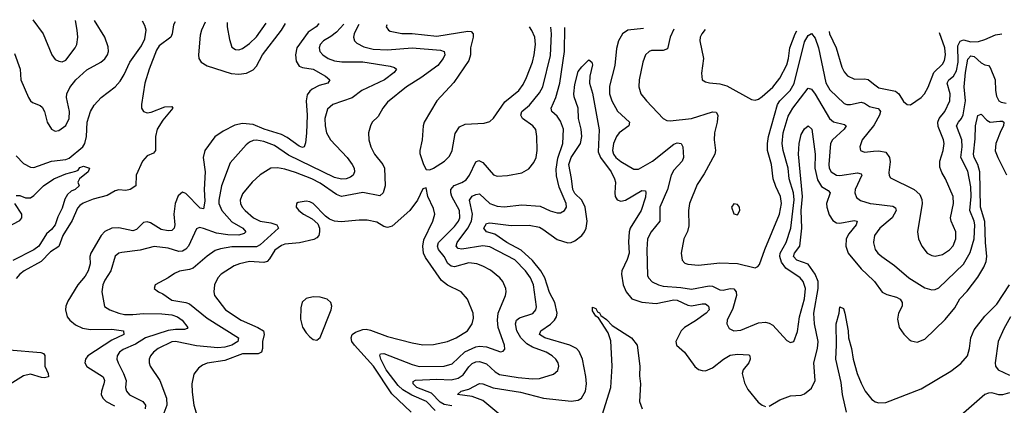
# Model space of a CAD drawing. Header units: inches. Extents: x 1694797 to 1849917, y 907313 to 1017959.
# Tile 517 of 656: x 1755169 to 1760740, y 1015250 to 1017429. Entities that reach past the tile are written whole.
import ezdxf

# ---------------------------------------------------------------- set-up
doc = ezdxf.new("R2010")
doc.units = ezdxf.units.IN
doc.header["$MEASUREMENT"] = 0
doc.layers.add('B7051', color=7, linetype='Continuous')
doc.layers.add('B7061', color=7, linetype='Continuous')

msp = doc.modelspace()

# ---------------------------------------------------------------- linework, layer by layer
at = {"layer": 'B7051', "color": 5}
for points, elevation in [([(1755139.2, 1017239.2), (1755171, 1017150), (1755175.8, 1017090), (1755218.4, 1016990), (1755230, 1016970.3), (1755241.9, 1016961.9), (1755285, 1016945), (1755295.8, 1016935.8), (1755310.2, 1016910), (1755324.6, 1016850), (1755350, 1016810.3), (1755370, 1016799.7), (1755390, 1016802.2), (1755430, 1016832), (1755448.8, 1016870), (1755450.3, 1016910), (1755433.9, 1016990), (1755435.6, 1017010), (1755453.5, 1017046.5), (1755486.5, 1017090), (1755550, 1017146.3), (1755628.9, 1017190), (1755650, 1017208.8), (1755665.2, 1017230), (1755671, 1017250), (1755670, 1017275.1), (1755650.7, 1017330), (1755592.5, 1017424.3)], 720), ([(1755150, 1016659.8), (1755190, 1016616.6), (1755230, 1016595.9), (1755250, 1016594.4), (1755350, 1016628.9), (1755430, 1016639.9), (1755450, 1016647.1), (1755526, 1016710), (1755538.4, 1016730), (1755546.6, 1016770), (1755550.8, 1016850), (1755569.2, 1016910.8), (1755590, 1016947.1), (1755630, 1016989.4), (1755709.4, 1017050.6), (1755737.3, 1017082.7), (1755760.2, 1017119.8), (1755792.9, 1017190), (1755858.8, 1017281.2), (1755877.9, 1017322.1), (1755884.2, 1017370), (1755877.3, 1017397.3), (1755864.8, 1017420.3)], 680), ([(1756049.4, 1017417.6), (1756040.2, 1017399.8), (1756032.7, 1017350), (1756025.3, 1017330), (1755957.9, 1017282.1), (1755942.9, 1017257.1), (1755901.1, 1017150), (1755878, 1017070), (1755858.8, 1016950), (1755858.9, 1016930), (1755870, 1016910.2), (1755890, 1016903.6), (1755914, 1016906), (1755990, 1016936.8), (1756030, 1016938.4), (1756034.9, 1016930), (1755979.2, 1016860.8), (1755946.2, 1016810), (1755936.9, 1016770), (1755938.2, 1016690), (1755925.9, 1016674.1), (1755890, 1016659.1), (1755864.5, 1016630), (1755828.9, 1016550), (1755825.8, 1016490), (1755794, 1016470), (1755770, 1016463.2), (1755730, 1016467.7), (1755710, 1016461.6), (1755664.9, 1016435.1), (1755585.3, 1016414.7), (1755528.5, 1016391.5), (1755510, 1016379.1), (1755496.8, 1016363.2), (1755465.7, 1016294.3), (1755413.9, 1016210), (1755390, 1016146.3), (1755343.8, 1016116.2), (1755290, 1016063.2), (1755194.4, 1016010), (1755170, 1015991.4), (1755150, 1015966)], 680), ([(1755243.7, 1017429.4), (1755301.8, 1017350), (1755350.3, 1017230), (1755370, 1017204.9), (1755390, 1017194.3), (1755410, 1017190.3), (1755430, 1017201.1), (1755483.9, 1017270), (1755492.8, 1017290), (1755497.8, 1017330), (1755494.5, 1017370), (1755484.3, 1017425.8)], 740), ([(1756864.5, 1017405.7), (1756857.5, 1017402.5), (1756846.5, 1017390), (1756801.2, 1017358.8), (1756737.6, 1017270), (1756730.5, 1017230), (1756734.4, 1017194.4), (1756750, 1017166.5), (1756770, 1017158.8), (1756830, 1017149.5), (1756899.5, 1017110), (1756924.9, 1017090), (1756913, 1017070), (1756863.3, 1017056.7), (1756823.3, 1017036.7), (1756810, 1017026.2), (1756795.4, 1017004.6), (1756789.5, 1016970), (1756796, 1016890), (1756791.6, 1016788.4), (1756786.9, 1016733.1), (1756779.3, 1016710), (1756770, 1016706.6), (1756750, 1016713.5), (1756682.5, 1016762.5), (1756650, 1016780.7), (1756553.1, 1016810), (1756490, 1016837.5), (1756430, 1016842.5), (1756385.9, 1016834.1), (1756320, 1016800), (1756272.8, 1016767.2), (1756216.3, 1016690), (1756207.9, 1016650), (1756218, 1016570), (1756213.2, 1016470), (1756216.1, 1016403.9), (1756210, 1016359.7), (1756190, 1016363.9), (1756110, 1016447.6), (1756090, 1016454.4), (1756065.7, 1016434.3), (1756049.1, 1016390.9), (1756040.4, 1016330), (1756046.6, 1016270), (1756043, 1016250), (1756030, 1016237.5), (1756010, 1016235.7), (1755970, 1016244.1), (1755910, 1016280.9), (1755890, 1016287.2), (1755870, 1016283.2), (1755830, 1016243), (1755810, 1016235.4), (1755730, 1016252.7), (1755690, 1016251.2), (1755650, 1016231.6), (1755630, 1016208.8), (1755572.1, 1016110), (1755566.6, 1016090), (1755568.5, 1016050), (1755557.3, 1016010), (1755539.7, 1015980.3), (1755498.5, 1015930), (1755442.4, 1015837.6), (1755430.2, 1015810), (1755428.4, 1015790), (1755437.2, 1015750), (1755453.2, 1015730), (1755484.7, 1015704.7), (1755524.7, 1015684.7), (1755570, 1015678.2), (1755690, 1015679.9), (1755756.3, 1015670), (1755758.7, 1015650), (1755690, 1015618.6), (1755554.7, 1015530), (1755541.4, 1015510), (1755538, 1015490), (1755549.2, 1015469.2), (1755641.5, 1015410), (1755648.4, 1015390), (1755645.9, 1015370), (1755631.3, 1015330), (1755630.7, 1015310), (1755639.8, 1015290), (1755659.4, 1015270), (1755706.4, 1015246.4)], 720), ([(1757002.4, 1017403.7), (1756961.8, 1017358.2), (1756930, 1017333.8), (1756888, 1017310), (1756869.3, 1017290), (1756862.8, 1017270), (1756868, 1017250), (1756884.7, 1017230), (1756914.6, 1017210), (1756950, 1017197), (1756992, 1017192), (1757110, 1017190.5), (1757266, 1017166), (1757290, 1017158.7), (1757301.6, 1017150), (1757288.8, 1017130), (1757232.4, 1017090), (1757105.4, 1017030), (1757050, 1016988.5), (1756940.4, 1016950), (1756910, 1016922.9), (1756895.5, 1016870), (1756897.3, 1016830), (1756905.5, 1016790), (1756928.4, 1016750), (1757022.8, 1016650), (1757050.2, 1016610), (1757060.8, 1016590), (1757063.2, 1016570), (1757055.2, 1016550), (1757040.2, 1016539.8), (1757017.1, 1016530), (1756990, 1016527.3), (1756950, 1016537.8), (1756690, 1016663.5), (1756610, 1016717.4), (1756550, 1016739.9), (1756510, 1016747.5), (1756490, 1016745.7), (1756470, 1016737.8), (1756450, 1016721.8), (1756360.1, 1016619.9), (1756311.3, 1016490), (1756296.8, 1016410), (1756296.8, 1016390), (1756313.3, 1016350), (1756370, 1016287.4), (1756431, 1016250), (1756448.2, 1016230), (1756439.2, 1016220.8), (1756409.6, 1016210.4), (1756347.3, 1016212.7), (1756283.5, 1016223.5), (1756210, 1016249.9), (1756185.9, 1016254.1), (1756170, 1016248), (1756124, 1016150), (1756110, 1016132), (1756090, 1016119.9), (1756070, 1016119.6), (1756010, 1016138.5), (1755930, 1016147.2), (1755850, 1016126.4), (1755746.3, 1016113.7), (1755730, 1016108.7), (1755710, 1016092.4), (1755685.2, 1016010), (1755650, 1015956.4), (1755638.7, 1015930), (1755633.2, 1015890), (1755648.6, 1015808.6), (1755678.4, 1015790), (1755730.1, 1015770.1), (1755763, 1015763), (1755810, 1015761.9), (1755870, 1015767.8), (1755973.4, 1015766.6), (1756030, 1015760.9), (1756061.3, 1015750), (1756089.2, 1015730), (1756120.3, 1015690), (1756116, 1015684), (1756101.1, 1015678.9), (1756050, 1015678.4), (1756010, 1015672.4), (1755880.2, 1015630), (1755824.1, 1015595.9), (1755755.4, 1015564.6), (1755734, 1015550), (1755721.5, 1015530), (1755719.7, 1015510), (1755726, 1015490), (1755756.4, 1015430), (1755770.9, 1015390), (1755768.7, 1015350), (1755772.7, 1015330), (1755790, 1015308.9), (1755866.5, 1015270), (1755881.4, 1015250), (1755878.9, 1015230)], 740), ([(1757088.5, 1017402.4), (1757079.8, 1017390), (1757061, 1017350), (1757058.3, 1017330), (1757063.2, 1017310), (1757076.8, 1017296.8), (1757116.5, 1017276.5), (1757170, 1017262.4), (1757250, 1017259.7), (1757390, 1017270.1), (1757550, 1017257.2), (1757571.5, 1017250), (1757574.2, 1017230), (1757565.5, 1017210), (1757535.5, 1017170), (1757439.7, 1017100.3), (1757358.4, 1017050), (1757250, 1016962.7), (1757223.9, 1016930), (1757196.9, 1016883.1), (1757163.8, 1016850), (1757154, 1016830), (1757143.1, 1016790), (1757144.9, 1016750), (1757156.1, 1016710), (1757177.5, 1016670), (1757224.7, 1016610), (1757233.4, 1016590), (1757236.6, 1016490), (1757226, 1016450), (1757206.4, 1016433.6), (1757110, 1016452.6), (1756990, 1016430.4), (1756961.2, 1016441.2), (1756870, 1016504.8), (1756822.8, 1016530), (1756730, 1016566.4), (1756670, 1016584), (1756628.4, 1016591.6), (1756590, 1016589.8), (1756530, 1016553.3), (1756484, 1016510), (1756430, 1016444.2), (1756416.5, 1016410), (1756418.4, 1016390), (1756427.6, 1016370), (1756445.6, 1016350), (1756492.2, 1016310), (1756530, 1016290.1), (1756590, 1016281.1), (1756624.9, 1016270), (1756633.1, 1016250), (1756530, 1016156.1), (1756510, 1016145.6), (1756370, 1016144.6), (1756305.5, 1016134.5), (1756276, 1016124), (1756230, 1016092.4), (1756150, 1016025.3), (1756130, 1016016.8), (1756072.9, 1016007.1), (1756044.7, 1015995.3), (1756010, 1015969.7), (1755936.3, 1015930), (1755930.6, 1015910), (1755954, 1015890), (1755979, 1015879), (1756030, 1015843.1), (1756110, 1015830.1), (1756130, 1015822.9), (1756230, 1015742.5), (1756408, 1015630), (1756404.2, 1015610), (1756370.2, 1015590), (1756330, 1015578.5), (1756290, 1015573.8), (1756170, 1015585.8), (1756050.6, 1015609.4), (1756030, 1015607.4), (1755953.4, 1015570), (1755927.2, 1015550), (1755910.2, 1015530), (1755901.3, 1015510), (1755901.3, 1015490), (1755908.1, 1015470), (1755962.8, 1015390), (1755999.8, 1015290), (1756000.9, 1015250), (1755979, 1015190)], 760), ([(1756219.1, 1017415.1), (1756198.7, 1017370), (1756190, 1017342), (1756180.6, 1017230), (1756182.4, 1017210), (1756195.2, 1017190), (1756229.2, 1017169.2), (1756365.2, 1017125.2), (1756410, 1017120.8), (1756452.3, 1017127.7), (1756490, 1017146.6), (1756510, 1017167.4), (1756543.2, 1017230), (1756650.5, 1017370), (1756673.7, 1017408.5)], 720), ([(1756343.3, 1017413.3), (1756343.5, 1017390), (1756356.7, 1017316.7), (1756370, 1017274.8), (1756390, 1017260.4), (1756410, 1017259.5), (1756430, 1017266.3), (1756470, 1017295.2), (1756510, 1017333.4), (1756563.7, 1017410.1)], 740), ([(1757246.8, 1017400.1), (1757243.1, 1017390), (1757255.8, 1017370), (1757265, 1017365), (1757331.4, 1017351.4), (1757390, 1017350.6), (1757530, 1017336.9), (1757705.4, 1017365.4), (1757722.8, 1017362.8), (1757735.3, 1017350), (1757735.4, 1017330), (1757720.4, 1017270), (1757719.8, 1017230), (1757710, 1017199.1), (1757625.5, 1017074.5), (1757528.7, 1016970), (1757458.4, 1016850), (1757452.4, 1016830), (1757446.7, 1016750), (1757433, 1016690), (1757433.2, 1016673.2), (1757454.8, 1016610), (1757470, 1016582), (1757490, 1016581), (1757510, 1016590.8), (1757572.7, 1016630), (1757601.5, 1016658.6), (1757615.4, 1016690), (1757633.3, 1016786.7), (1757657, 1016823), (1757690, 1016839.6), (1757796.4, 1016843.6), (1757830, 1016854), (1757850, 1016872.4), (1757914.9, 1016965.1), (1757992.8, 1017030), (1758017.2, 1017062.8), (1758037.7, 1017102.3), (1758071.4, 1017190), (1758080.9, 1017230), (1758087.5, 1017290), (1758083.7, 1017330), (1758067.7, 1017367.7), (1758054.1, 1017388.4)], 780), ([(1757520.2, 1015220.2), (1757471.4, 1015271.4), (1757387.1, 1015307.1), (1757337.6, 1015337.6), (1757310, 1015360.5), (1757243.6, 1015450), (1757213.4, 1015510), (1757206.6, 1015533.4), (1757210, 1015540.4), (1757230, 1015541.6), (1757390, 1015479.4), (1757430, 1015468.4), (1757570, 1015471.4), (1757616.9, 1015483.1), (1757687.8, 1015552.2), (1757750, 1015580.3), (1757770, 1015583.3), (1757810, 1015579.3), (1757890, 1015552.2), (1757903.9, 1015556.1), (1757913.7, 1015566.3), (1757912, 1015590), (1757877.4, 1015690), (1757872.1, 1015730), (1757877.4, 1015770), (1757918.5, 1015870), (1757921.7, 1015890), (1757919.1, 1015910), (1757902, 1015950), (1757886.3, 1015970), (1757832.7, 1016012.7), (1757790, 1016036.8), (1757755.1, 1016050), (1757710, 1016054), (1757630, 1016032.1), (1757610, 1016035.3), (1757591.2, 1016051.2), (1757570.9, 1016090.9), (1757539.7, 1016130), (1757533.7, 1016150), (1757539.7, 1016170), (1757630, 1016260.9), (1757651.6, 1016290), (1757658.9, 1016310), (1757656.9, 1016350), (1757615, 1016430), (1757607.9, 1016450), (1757608.8, 1016470), (1757627.7, 1016492.3), (1757671.2, 1016508.8), (1757695.6, 1016524.4), (1757714.2, 1016550), (1757750, 1016626.2), (1757767.2, 1016632.8), (1757790, 1016622.7), (1757850, 1016552.2), (1757870, 1016544.7), (1757929, 1016549), (1758010, 1016562.8), (1758050, 1016586), (1758078.6, 1016621.4), (1758090.9, 1016650), (1758096.5, 1016690), (1758095.5, 1016770), (1758089, 1016809), (1758073.5, 1016830), (1758013.3, 1016870), (1758004.1, 1016890), (1758010.7, 1016910), (1758053.3, 1016946.7), (1758110, 1017015.4), (1758128.8, 1017050), (1758172.3, 1017227.7), (1758178.2, 1017350), (1758173.6, 1017386.6)], 760), ([(1757613.9, 1015246.1), (1757570, 1015254.3), (1757547.9, 1015267.9), (1757498.6, 1015318.6), (1757416.8, 1015350), (1757394.8, 1015370), (1757395.8, 1015384.2), (1757409, 1015391), (1757530, 1015397.5), (1757610, 1015394.3), (1757650, 1015402.3), (1757678.9, 1015421.1), (1757710, 1015467.8), (1757730, 1015486.5), (1757750, 1015495), (1757770, 1015496.9), (1757810, 1015483.4), (1757858.8, 1015438.8), (1757884.3, 1015424.3), (1757990, 1015406.8), (1758070, 1015398.6), (1758110, 1015400.9), (1758190, 1015425.2), (1758213.3, 1015446.7), (1758219.2, 1015470), (1758215.1, 1015490), (1758203.5, 1015510), (1758181.5, 1015530), (1758147.6, 1015550), (1758070, 1015577.8), (1758037.8, 1015597.8), (1758004.8, 1015630), (1757982.9, 1015670), (1757974.6, 1015710), (1757980.2, 1015730), (1757996.8, 1015743.2), (1758071.9, 1015768.1), (1758089.8, 1015790), (1758093, 1015807), (1758076.1, 1015930), (1758058.6, 1015970), (1758030.9, 1016010), (1757970, 1016071.1), (1757830, 1016145.5), (1757790, 1016151.8), (1757670, 1016131.7), (1757650, 1016135.3), (1757639.4, 1016150), (1757645.2, 1016170), (1757705.1, 1016250), (1757724.8, 1016290), (1757731.3, 1016330), (1757714.5, 1016410), (1757730, 1016431.4), (1757750, 1016441.2), (1757770, 1016444.3), (1757830, 1016390.1), (1757870, 1016374.6), (1757910, 1016371.9), (1758010, 1016383.2), (1758114.6, 1016374.6), (1758170, 1016349.3), (1758210, 1016337.6), (1758230, 1016338.3), (1758251.3, 1016350), (1758263.1, 1016370), (1758260.8, 1016390), (1758222.3, 1016482.3), (1758207.2, 1016547.2), (1758204, 1016584), (1758214, 1016646), (1758241.6, 1016730), (1758245.4, 1016810), (1758230, 1016856.1), (1758210, 1016883.2), (1758180.8, 1016910), (1758176.5, 1016930), (1758203.4, 1016990), (1758224.5, 1017070), (1758251.7, 1017250), (1758254.6, 1017385.4)], 740), ([(1758698.7, 1017379), (1758610, 1017369.9), (1758579.1, 1017350), (1758556.9, 1017310), (1758546.5, 1017266.5), (1758537, 1017170), (1758506.4, 1017053.6), (1758505.7, 1017010), (1758519.1, 1016970), (1758551.4, 1016911.4), (1758620.2, 1016850), (1758615, 1016830), (1758562, 1016790), (1758546.6, 1016770), (1758529.6, 1016730), (1758524.2, 1016690), (1758529.1, 1016670), (1758543.1, 1016650), (1758570, 1016628.4), (1758644.5, 1016584.5), (1758670, 1016583.5), (1758750, 1016630.1), (1758870, 1016726.4), (1758890, 1016733.1), (1758912, 1016730), (1758920.7, 1016710), (1758924.8, 1016650), (1758917.1, 1016630), (1758870, 1016579.3), (1758855.1, 1016550), (1758834.4, 1016470), (1758791.4, 1016370), (1758791.1, 1016290), (1758742, 1016230), (1758722, 1016190), (1758717, 1016130), (1758722.3, 1015982.3), (1758728.1, 1015968.1), (1758748.4, 1015948.4), (1758783.1, 1015930), (1758810, 1015922.5), (1758910, 1015915.9), (1758970, 1015906.1), (1759070, 1015925.5), (1759090, 1015922.8), (1759130, 1015901.7), (1759150, 1015899.8), (1759190, 1015909.5), (1759210, 1015907.5), (1759223.7, 1015890), (1759225.4, 1015870), (1759204, 1015796), (1759171.7, 1015730), (1759170.3, 1015710.3), (1759184.4, 1015684.4), (1759210, 1015670.4), (1759250, 1015674.9), (1759350, 1015716.1), (1759390, 1015719.7), (1759410, 1015714.4), (1759430, 1015702.3), (1759510, 1015615.5), (1759530, 1015604), (1759550, 1015611), (1759570, 1015666), (1759581.9, 1015750), (1759610, 1015850.5), (1759615.4, 1015910), (1759602.9, 1015950), (1759585, 1015970), (1759504.9, 1016024.9), (1759479.5, 1016059.5), (1759469.9, 1016090), (1759471.2, 1016110), (1759506.9, 1016170), (1759532.3, 1016250), (1759550.7, 1016410.7), (1759548.4, 1016450), (1759523.1, 1016530), (1759517.8, 1016590), (1759489.3, 1016690.7), (1759482.7, 1016730), (1759489.2, 1016790), (1759516.7, 1016883.3), (1759543.4, 1016930), (1759630, 1017042.9), (1759650, 1017035.9), (1759670, 1017008.8), (1759751, 1016870), (1759772.9, 1016852.9), (1759836.9, 1016836.9), (1759844.6, 1016830), (1759834.1, 1016810), (1759768.9, 1016751.1), (1759756.9, 1016730), (1759747.5, 1016610), (1759750.1, 1016590), (1759760.2, 1016570), (1759790, 1016550.8), (1759808.9, 1016548.9), (1759910, 1016563.5), (1759930, 1016558.7), (1759933.4, 1016550), (1759896.6, 1016470), (1759893.8, 1016450), (1759903.4, 1016423.4), (1759926.6, 1016406.6), (1759981.6, 1016390), (1760000, 1016387.8)], 740), ([(1758870, 1017376.4), (1758850.1, 1017330), (1758834.4, 1017265.6), (1758810, 1017254.8), (1758744.6, 1017255.4), (1758730, 1017249.7), (1758710.3, 1017230), (1758695.8, 1017190), (1758673.4, 1017090), (1758671.5, 1017050), (1758683.1, 1017010), (1758715.2, 1016970), (1758810, 1016871.6), (1758830, 1016859), (1758850, 1016856.9), (1758970, 1016870.7), (1759090, 1016909.2), (1759110, 1016906.7), (1759119.2, 1016890), (1759115.5, 1016850), (1759100.2, 1016790), (1759099.2, 1016750), (1759106.7, 1016690), (1759103.2, 1016670), (1759042.8, 1016557.2), (1759002, 1016498), (1758958.8, 1016390), (1758953.2, 1016350), (1758955.4, 1016264.6), (1758947.2, 1016232.8), (1758926.9, 1016190), (1758911.6, 1016110), (1758918, 1016070), (1758933.3, 1016053.3), (1758950, 1016046.4), (1759010, 1016042.5), (1759130, 1016055.4), (1759230, 1016051), (1759330, 1016026.4), (1759345.6, 1016034.4), (1759354.3, 1016045.7), (1759384.7, 1016130), (1759468, 1016330), (1759479.9, 1016390), (1759473.9, 1016430), (1759447, 1016487), (1759432.6, 1016530), (1759422.5, 1016610), (1759401.3, 1016690), (1759399.9, 1016730), (1759405.4, 1016770), (1759456.2, 1016950), (1759470, 1016971.2), (1759527.9, 1017030), (1759551.8, 1017068.2), (1759610, 1017303.6), (1759630, 1017340.9), (1759650, 1017350.9), (1759670, 1017325.2), (1759688.8, 1017270), (1759730, 1017072.2), (1759752.9, 1017032.9), (1759835.1, 1016955.1), (1759850, 1016950.1), (1759870, 1016950.6), (1759930, 1016963.6), (1759950, 1016957.3), (1759978.1, 1016938.1), (1760000, 1016932.9)], 760), ([(1759048.6, 1017373.9), (1759028.3, 1017350), (1759019.7, 1017330), (1759016.9, 1017310), (1759037.8, 1017210), (1759026.6, 1017126.6), (1759030.8, 1017090), (1759050, 1017078), (1759071.7, 1017071.7), (1759130, 1017066.2), (1759170, 1017056.3), (1759310, 1016978), (1759330, 1016974.6), (1759350, 1016980.9), (1759370, 1016994.7), (1759430, 1017048.7), (1759470, 1017098.4), (1759510, 1017174.9), (1759519.5, 1017210), (1759525.9, 1017270), (1759556.9, 1017350), (1759567.2, 1017366.3)], 780), ([(1759750.2, 1017363.6), (1759751.6, 1017350), (1759788.6, 1017270), (1759821.4, 1017161.4), (1759834.8, 1017134.8), (1759852.8, 1017112.8), (1759892.3, 1017092.3), (1759950, 1017095.1), (1759970, 1017091.7), (1760000, 1017067.6)], 780), ([(1757913.5, 1015173.5), (1757790, 1015277.2), (1757730, 1015299.9), (1757647, 1015310), (1757667.8, 1015330), (1757710, 1015340.6), (1757770, 1015372.8), (1757790, 1015371.4), (1757848.5, 1015348.5), (1758003.6, 1015323.6), (1758132.4, 1015290), (1758290, 1015273), (1758330, 1015278.4), (1758348, 1015290), (1758370, 1015329), (1758375.9, 1015370), (1758372.1, 1015412.1), (1758354, 1015510), (1758334.2, 1015554.2), (1758319, 1015570), (1758282, 1015590), (1758139.8, 1015630), (1758109.8, 1015650), (1758118.2, 1015670), (1758172.1, 1015707.9), (1758195.6, 1015730), (1758206.7, 1015750), (1758209.9, 1015770), (1758196.2, 1015830), (1758167.8, 1015887.8), (1758140.1, 1015970), (1758118.3, 1016010), (1758070, 1016068.8), (1758006.9, 1016126.9), (1757924.6, 1016170), (1757857.4, 1016217.4), (1757809.7, 1016230), (1757795.3, 1016250), (1757810, 1016278), (1757830, 1016280.5), (1757950, 1016266.2), (1758052, 1016268), (1758110, 1016256), (1758130, 1016246), (1758210, 1016186.1), (1758270, 1016168.5), (1758290, 1016170.1), (1758310, 1016179.2), (1758349.8, 1016210), (1758364.3, 1016230), (1758374.5, 1016250), (1758380.9, 1016290), (1758368.9, 1016370), (1758349.9, 1016410), (1758310, 1016446.7), (1758298.6, 1016470), (1758292.1, 1016532.1), (1758277, 1016610), (1758289.1, 1016650), (1758343, 1016730), (1758350.7, 1016770), (1758347, 1016810), (1758331.7, 1016870), (1758329.2, 1016930), (1758307.4, 1016992.6), (1758305, 1017010), (1758310, 1017064), (1758330, 1017137.1), (1758350, 1017163.8), (1758390, 1017202.8), (1758406, 1017190), (1758410, 1017174), (1758394.6, 1017110), (1758393.7, 1017070), (1758410, 1017014.8), (1758447.6, 1016807.6), (1758443.2, 1016683.2), (1758455.6, 1016650), (1758516, 1016570), (1758535.3, 1016530), (1758539.6, 1016510), (1758536.2, 1016450), (1758539.2, 1016430), (1758550, 1016410.2), (1758570, 1016402.6), (1758597.3, 1016410), (1758690, 1016463.2), (1758710, 1016462.8), (1758712.9, 1016452.9), (1758710, 1016427), (1758684.8, 1016350), (1758623, 1016250), (1758616.8, 1016230), (1758613.8, 1016173.8), (1758617.8, 1016110), (1758607.1, 1016072.9), (1758576.4, 1016010), (1758573.5, 1015990), (1758583.6, 1015930), (1758599.8, 1015890), (1758632.1, 1015852.1), (1758690, 1015831.8), (1758770, 1015824.8), (1758870, 1015845.8), (1758890, 1015843.7), (1758950, 1015815.3), (1758970, 1015812), (1759030, 1015822.9), (1759050, 1015822.5), (1759057.4, 1015817.4), (1759066.2, 1015810), (1759069.4, 1015790), (1759052.8, 1015770), (1758993.1, 1015726.9), (1758930.2, 1015690), (1758911.8, 1015670), (1758881.3, 1015610), (1758884.6, 1015590), (1758931.6, 1015550), (1758989.5, 1015469.5), (1759010, 1015452.6), (1759030, 1015445.4), (1759050, 1015444.6), (1759090, 1015460.8), (1759150.5, 1015510), (1759190, 1015532), (1759230, 1015538.2), (1759295.4, 1015535.4), (1759300.9, 1015530), (1759303.2, 1015510), (1759294, 1015490), (1759261.8, 1015450), (1759256.3, 1015430), (1759270, 1015376.3), (1759290, 1015338.4), (1759347.5, 1015267.5), (1759370, 1015250.3), (1759390, 1015242.6)], 720), ([(1759410, 1015244.2), (1759470, 1015279.6), (1759530, 1015302.8), (1759590, 1015307.6), (1759610, 1015314.6), (1759650, 1015347), (1759669.9, 1015390.1), (1759662.5, 1015490), (1759683.3, 1015570), (1759686.8, 1015610), (1759666.2, 1015710), (1759661.8, 1015770), (1759687, 1015910), (1759687.2, 1015950), (1759670.8, 1015990), (1759630, 1016047.6), (1759566.3, 1016070), (1759547.2, 1016090), (1759552.7, 1016110), (1759583.8, 1016150), (1759595.5, 1016250), (1759591.1, 1016350), (1759598.7, 1016430), (1759575.7, 1016670), (1759580.4, 1016730), (1759590, 1016779.5), (1759610, 1016812.4), (1759630, 1016828.9), (1759651.5, 1016810), (1759670.1, 1016670.1), (1759668.1, 1016590), (1759683.9, 1016523.9), (1759705.5, 1016485.5), (1759744.3, 1016464.3), (1759754.8, 1016450), (1759734.1, 1016390), (1759735.5, 1016370), (1759750, 1016326), (1759770, 1016294.6), (1759790, 1016281.9), (1759810, 1016279.7), (1759890, 1016293.8), (1759908, 1016290), (1759902.7, 1016270), (1759861, 1016219), (1759845.4, 1016190), (1759843.1, 1016150), (1759857.1, 1016110), (1759930, 1016021.6), (1760000, 1015954.9)], 720), ([(1760000, 1016830.1), (1759936.9, 1016750), (1759922, 1016710), (1759926, 1016690), (1759950, 1016680.3), (1760000, 1016685.5)], 760), ([(1755150, 1016436), (1755170, 1016435.5), (1755202, 1016422), (1755230, 1016423.1), (1755250, 1016434.9), (1755303.9, 1016490), (1755362.6, 1016530), (1755430, 1016558.4), (1755487.2, 1016572.8), (1755500.4, 1016579.6), (1755510, 1016592.9), (1755530, 1016601.3), (1755564, 1016590), (1755556.3, 1016570), (1755508, 1016530), (1755498.8, 1016510), (1755506, 1016490), (1755484, 1016470), (1755460.2, 1016459.8), (1755439.2, 1016440.8), (1755424.6, 1016415.4), (1755410, 1016363), (1755385.5, 1016314.5), (1755370, 1016269.8), (1755350, 1016243.6), (1755321.2, 1016218.8), (1755276.6, 1016150), (1755250, 1016128.2), (1755130, 1016067.8)], 660), ([(1757383.9, 1015210), (1757274.2, 1015314.2), (1757171.4, 1015471.4), (1757063.9, 1015590), (1757048.4, 1015610), (1757044.1, 1015630), (1757050.6, 1015650), (1757070, 1015663.4), (1757110, 1015677.7), (1757130, 1015679.3), (1757154.5, 1015674.5), (1757250, 1015637.6), (1757390, 1015602.5), (1757450, 1015591.8), (1757510, 1015594), (1757590, 1015610.2), (1757639.7, 1015630), (1757703.1, 1015670), (1757729.8, 1015710), (1757737.5, 1015742.5), (1757734.8, 1015770), (1757703.1, 1015850), (1757666.9, 1015890), (1757590, 1015929.1), (1757555.8, 1015955.8), (1757464.4, 1016084.4), (1757453.5, 1016110), (1757449.9, 1016150), (1757455.3, 1016184.7), (1757507.1, 1016290), (1757518, 1016330), (1757510, 1016362.7), (1757478, 1016430), (1757470, 1016478), (1757450, 1016474), (1757419.3, 1016410), (1757376.4, 1016350), (1757277.3, 1016262.7), (1757250, 1016254.6), (1757230, 1016259.8), (1757190, 1016285.7), (1757135.7, 1016295.7), (1757090, 1016297), (1756987.6, 1016287.6), (1756949.8, 1016289.8), (1756921.7, 1016301.7), (1756899.4, 1016319.4), (1756830, 1016391.1), (1756810, 1016400.5), (1756790, 1016403), (1756744.8, 1016395.2), (1756734.8, 1016390), (1756733, 1016370), (1756748.5, 1016350), (1756774.9, 1016330), (1756824.1, 1016304.1), (1756855.2, 1016275.2), (1756865, 1016250), (1756866, 1016230), (1756861.1, 1016210), (1756850, 1016195.6), (1756832.9, 1016187.1), (1756752.4, 1016167.6), (1756670, 1016159.6), (1756650, 1016153.8), (1756613.2, 1016126.8), (1756583.2, 1016076.8), (1756570, 1016062.7), (1756550, 1016057.6), (1756470, 1016063.1), (1756412.4, 1016050), (1756382.1, 1016037.9), (1756308.4, 1015990), (1756290, 1015969.7), (1756272.2, 1015930), (1756267.1, 1015890), (1756271.4, 1015870), (1756333.8, 1015790), (1756422.2, 1015730), (1756517.2, 1015690), (1756548.6, 1015670), (1756551.7, 1015650), (1756542.9, 1015610), (1756543.4, 1015570), (1756537.5, 1015550), (1756518.7, 1015541.3), (1756430, 1015539.7), (1756330, 1015502), (1756230, 1015486.8), (1756203.5, 1015476.5), (1756180.2, 1015459.8), (1756154.7, 1015425.3), (1756143.5, 1015370), (1756144.2, 1015324.2), (1756154, 1015250), (1756167.5, 1015207.5)], 780), ([(1755090, 1016252.7), (1755170, 1016294.3), (1755181.2, 1016310), (1755181.4, 1016330), (1755142.4, 1016390)], 660), ([(1760000, 1016172.2), (1759999.7, 1016170), (1760000, 1016168.8)], 740), ([(1758465.8, 1015194.2), (1758513.6, 1015350), (1758521.8, 1015470), (1758514.7, 1015614.7), (1758499, 1015659), (1758443.5, 1015743.5), (1758430, 1015752.7), (1758410, 1015782.7), (1758410, 1015804.7), (1758430, 1015797.1), (1758438.3, 1015778.3), (1758450, 1015771.6), (1758456.5, 1015756.5), (1758490, 1015733.7), (1758521.5, 1015701.5), (1758631.6, 1015630), (1758662.8, 1015590), (1758678.8, 1015470), (1758675.9, 1015415.9), (1758682.1, 1015370), (1758676.8, 1015270), (1758690.6, 1015230)], 680), ([(1759847, 1015210), (1759824.5, 1015310), (1759817.7, 1015377.7), (1759786.7, 1015510), (1759791, 1015589), (1759788.7, 1015710), (1759805.2, 1015770), (1759810, 1015806.8), (1759830, 1015797.6), (1759838, 1015770), (1759857.5, 1015670), (1759857.9, 1015630), (1759874.8, 1015570), (1759885.1, 1015510), (1759907.4, 1015430), (1759930, 1015375.2), (1759952.8, 1015330), (1759990, 1015283), (1760000, 1015275.7)], 680), ([(1755110, 1015562.7), (1755288.5, 1015548.5), (1755303.1, 1015543.1), (1755311.1, 1015531.1), (1755310.9, 1015470), (1755330.1, 1015430), (1755332.1, 1015410), (1755310, 1015404.7), (1755292.9, 1015407.1), (1755230, 1015425.2), (1755190, 1015415.8), (1755070, 1015341.5)], 680)]:
    msp.add_lwpolyline(points, dxfattribs=dict(at, elevation=elevation))
for points, elevation in [([(1759210, 1016389), (1759197.3, 1016370), (1759210, 1016332), (1759230, 1016326), (1759244, 1016350), (1759241.2, 1016370), (1759230, 1016384)], 780), ([(1756830, 1015863.5), (1756790, 1015853.5), (1756767.7, 1015832.3), (1756759.3, 1015800.7), (1756757.1, 1015737.1), (1756770, 1015690.4), (1756790, 1015659.5), (1756810, 1015636.5), (1756830, 1015622), (1756850, 1015617.6), (1756870, 1015632.7), (1756932.2, 1015790), (1756934.4, 1015810), (1756929.7, 1015830), (1756909.8, 1015849.8), (1756870, 1015861.6)], 820)]:
    msp.add_lwpolyline(points, close=True, dxfattribs=dict(at, elevation=elevation))
at = {"layer": 'B7061', "color": 5}
for points, elevation in [([(1760000, 1017067.6), (1760030, 1017043.5), (1760124.9, 1017024.9), (1760142.7, 1017010), (1760170, 1016966.4), (1760190, 1016950.4), (1760210, 1016948.2), (1760270, 1016988.8), (1760289.1, 1017010.9), (1760310, 1017048.4), (1760341.1, 1017130), (1760390, 1017177.2), (1760401.9, 1017198.1), (1760407.3, 1017230), (1760404.5, 1017270), (1760374.2, 1017354.7)], 780), ([(1760000, 1016685.5), (1760030, 1016688.7), (1760070, 1016679.7), (1760091.6, 1016650), (1760094.3, 1016625.7), (1760086, 1016566), (1760088.1, 1016548.1), (1760096.3, 1016536.3), (1760229.4, 1016469.4), (1760261.5, 1016441.5), (1760273.4, 1016413.4), (1760274.7, 1016390), (1760248.9, 1016230), (1760254.6, 1016190), (1760274.3, 1016150), (1760304.6, 1016110), (1760330, 1016095.9), (1760350, 1016092), (1760390, 1016102.2), (1760430, 1016129.3), (1760450, 1016150.3), (1760466.6, 1016190), (1760465.5, 1016230), (1760439.3, 1016290), (1760436.5, 1016310), (1760453.2, 1016390), (1760451.8, 1016430), (1760407.4, 1016530), (1760386.4, 1016566.4), (1760376.4, 1016596.4), (1760376.3, 1016630), (1760394.9, 1016690), (1760399.5, 1016730), (1760396.5, 1016750), (1760365.5, 1016825.5), (1760364.4, 1016850), (1760372.2, 1016870), (1760403.9, 1016910), (1760431.6, 1016970), (1760433.2, 1017010), (1760416.4, 1017070), (1760426, 1017090), (1760453.2, 1017110), (1760470, 1017139.7), (1760479.4, 1017190), (1760477.5, 1017282.5), (1760491.2, 1017308.8), (1760510, 1017314.7), (1760550, 1017304.9), (1760593.6, 1017306.4), (1760630, 1017316.6), (1760690, 1017343.4), (1760726.1, 1017350.3)], 760), ([(1760000, 1016168.8), (1760010.2, 1016130), (1760024.4, 1016110), (1760047.7, 1016090), (1760119.1, 1016039.1), (1760200.3, 1015970), (1760290, 1015913.4), (1760330, 1015902.4), (1760350, 1015904.7), (1760370, 1015913.6), (1760510, 1016046.4), (1760547.6, 1016112.4), (1760568.9, 1016191.1), (1760573, 1016270), (1760569.5, 1016290), (1760545.1, 1016350), (1760552.8, 1016430), (1760550, 1016483.6), (1760533.9, 1016573.9), (1760494.3, 1016650), (1760501.5, 1016710), (1760499.9, 1016750), (1760469.9, 1016830), (1760480.2, 1016850), (1760498.8, 1016870), (1760508.1, 1016891.9), (1760520.1, 1016970), (1760513.9, 1017050), (1760521.3, 1017130), (1760534.1, 1017205.9), (1760550, 1017225.4), (1760570, 1017221.4), (1760610, 1017184.8), (1760630, 1017174), (1760650.1, 1017170.1), (1760659.8, 1017159.8), (1760688.9, 1017090), (1760689.7, 1017029.7), (1760696.5, 1016996.5), (1760710, 1016970.2), (1760722.7, 1016962.7), (1760750, 1016957.2)], 740), ([(1760000, 1016932.9), (1760026.6, 1016926.6), (1760036.7, 1016916.7), (1760039.8, 1016910), (1760035, 1016890), (1760004.4, 1016835.6), (1760000, 1016830.1)], 760), ([(1760000, 1015954.9), (1760005.2, 1015950), (1760049.5, 1015889.5), (1760075, 1015875), (1760130, 1015860.6), (1760150.9, 1015850), (1760162.4, 1015830), (1760161.7, 1015810), (1760141, 1015770), (1760135.5, 1015735.5), (1760146.3, 1015690), (1760171.3, 1015651.3), (1760201.1, 1015621.1), (1760213.3, 1015613.3), (1760247.3, 1015607.3), (1760290, 1015624.2), (1760405.8, 1015734.2), (1760459.5, 1015800.5), (1760489.2, 1015850.8), (1760530, 1015893.8), (1760590, 1015973.4), (1760625, 1016030), (1760637.7, 1016062.3), (1760641.2, 1016090), (1760633.4, 1016170), (1760630.8, 1016289.2), (1760604.8, 1016370), (1760600.9, 1016570), (1760590.8, 1016610), (1760569.9, 1016650), (1760565.3, 1016670), (1760575.5, 1016755.5), (1760577, 1016830), (1760590, 1016888.5), (1760610, 1016894.6), (1760641, 1016861), (1760660.5, 1016850), (1760715.7, 1016855.7), (1760730, 1016855.1), (1760738, 1016850), (1760736.2, 1016830), (1760719.8, 1016800.2), (1760692.6, 1016730), (1760688.6, 1016688.6), (1760703.4, 1016650), (1760753.3, 1016553.3)], 720), ([(1760000, 1016387.8), (1760110, 1016374.7), (1760125.5, 1016365.5), (1760127.8, 1016350), (1760105, 1016310), (1760036.5, 1016250), (1760005.4, 1016210), (1760000, 1016172.2)], 740), ([(1760000, 1015275.7), (1760010, 1015268.4), (1760030, 1015262.9), (1760070, 1015264.8), (1760270, 1015342.1), (1760438.5, 1015441.5), (1760494.9, 1015485.1), (1760531.8, 1015530), (1760543.3, 1015570), (1760550.8, 1015630), (1760570, 1015675.7), (1760630, 1015752.6), (1760698.5, 1015821.5), (1760768.8, 1015930)], 680), ([(1760775, 1015750), (1760737.6, 1015682.4), (1760705.8, 1015610), (1760688.1, 1015490), (1760690.1, 1015470), (1760706.2, 1015450), (1760770, 1015420.3)], 680), ([(1760770, 1015319.5), (1760730, 1015309), (1760710, 1015307.7), (1760670, 1015319.6), (1760650, 1015318.8), (1760630.2, 1015310), (1760510, 1015205.4), (1760320.5, 1015130), (1760235.4, 1015084.6), (1760170, 1015055.7), (1760126.5, 1015030), (1760070, 1014983.9), (1760010.6, 1014949.4), (1760000, 1014938.7)], 680)]:
    msp.add_lwpolyline(points, dxfattribs=dict(at, elevation=elevation))

doc.saveas('drawing.dxf')
